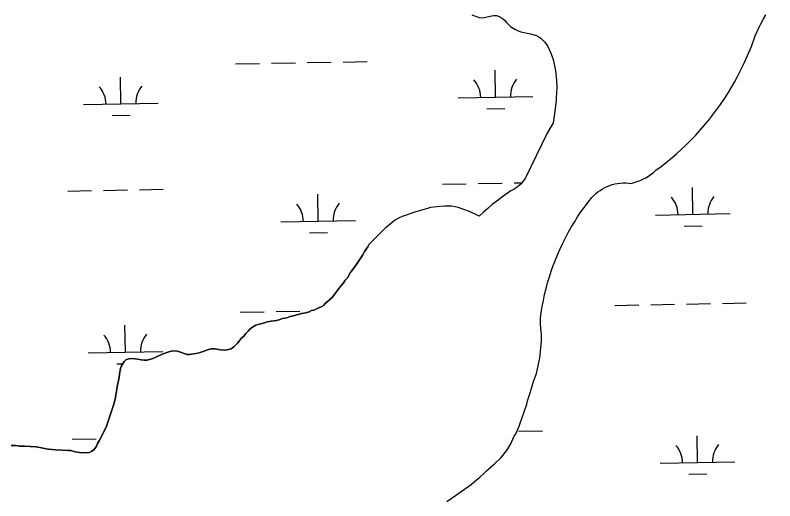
# Model space of a CAD drawing. Extents: x 3957609 to 3995875, y 234277 to 260273.
# Drawn here: x 3978255 to 3979273, y 254294 to 254945 of the extents above; entities that cross this region are included whole.
import ezdxf

# ---------------------------------------------------------------- set-up
doc = ezdxf.new("R2010")
doc.units = 0
for name, color, linetype in [('V-GRID-MAJR', 7, 'Continuous'), ('V-TOPO-SHOR', 7, 'Continuous'), ('V-WETL-SWMP', 7, 'Continuous')]:
    doc.layers.add(name, color=color, linetype=linetype)

msp = doc.modelspace()

# ---------------------------------------------------------------- linework, layer by layer
at = {"layer": 'V-GRID-MAJR'}
msp.add_spline([(3961591.061, 254847.703), (3966908.859, 254947.105), (3972226.642, 255047.279), (3977544.411, 255148.228), (3982862.165, 255249.95), (3988179.905, 255352.445), (3993497.629, 255455.714), (3993497.63, 255455.714)], degree=3, dxfattribs=at)
at = {"layer": 'V-TOPO-SHOR'}
msp.add_line((3978975.617, 254800.774), (3978967.879, 254786.796), dxfattribs=at)
for points in [[(3978867.046, 254945.565), (3978871.922, 254943.479), (3978876.805, 254941.836), (3978881.487, 254941.537), (3978891.337, 254943.612), (3978896.038, 254944.429), (3978899.83, 254944.365), (3978903.386, 254943.415), (3978907.365, 254941.121), (3978910.445, 254938.393), (3978913.294, 254935.223), (3978919.006, 254929.552), (3978924.304, 254926.12), (3978928.736, 254924.041), (3978932.734, 254922.859), (3978945.407, 254919.978), (3978953.4, 254917.616), (3978956.722, 254916), (3978959.812, 254913.942), (3978964.641, 254908.955), (3978967.046, 254905.791), (3978968.787, 254903.088), (3978972.883, 254894.093), (3978975.447, 254887.136), (3978976.288, 254883.998), (3978978.973, 254870.566), (3978980.11, 254858.05), (3978980.624, 254848.447), (3978980.485, 254839.745), (3978979.967, 254835.291), (3978979.887, 254830.384), (3978977.829, 254813.457), (3978975.617, 254800.774)], [(3978958.745, 254538.8), (3978959.855, 254546.828), (3978961.168, 254554.827), (3978962.682, 254562.79), (3978964.396, 254570.714), (3978966.309, 254578.588), (3978968.42, 254586.416), (3978970.726, 254594.186), (3978973.229, 254601.895), (3978975.926, 254609.54), (3978978.812, 254617.111), (3978981.89, 254624.611), (3978985.154, 254632.031), (3978988.607, 254639.365), (3978992.242, 254646.609), (3978996.058, 254653.758), (3979000.053, 254660.811), (3979004.225, 254667.76), (3979008.571, 254674.603), (3979013.089, 254681.332), (3979017.773, 254687.947), (3979022.622, 254694.442), (3979027.636, 254700.811), (3979030.153, 254703.428), (3979032.823, 254705.886), (3979035.644, 254708.174), (3979038.597, 254710.285), (3979041.675, 254712.21), (3979044.866, 254713.943), (3979048.157, 254715.475), (3979051.536, 254716.802), (3979054.991, 254717.92), (3979058.507, 254718.821), (3979062.073, 254719.507), (3979065.673, 254719.97), (3979069.294, 254720.214), (3979072.925, 254720.232), (3979076.55, 254720.029), (3979080.157, 254719.601), (3979084.249, 254720.666), (3979088.273, 254721.965), (3979092.218, 254723.493), (3979096.068, 254725.246), (3979099.809, 254727.216), (3979103.432, 254729.397), (3979106.922, 254731.785), (3979110.271, 254734.367), (3979113.466, 254737.14), (3979120.562, 254742.432), (3979127.529, 254747.892), (3979134.365, 254753.516), (3979141.066, 254759.304), (3979147.626, 254765.247), (3979154.043, 254771.346), (3979160.314, 254777.597), (3979166.431, 254783.995), (3979172.397, 254790.538), (3979178.203, 254797.219), (3979183.847, 254804.038), (3979189.33, 254810.989), (3979194.644, 254818.069), (3979199.789, 254825.274), (3979204.759, 254832.6), (3979209.554, 254840.042), (3979214.17, 254847.595), (3979218.604, 254855.259), (3979222.855, 254863.023), (3979226.919, 254870.887), (3979230.795, 254878.848), (3979234.48, 254886.896), (3979237.972, 254895.031), (3979241.269, 254903.248), (3979246.581, 254917.397), (3979248.996, 254923.175), (3979251.609, 254928.864), (3979254.415, 254934.461), (3979257.413, 254939.958), (3979260.6, 254945.348)], [(3978967.879, 254786.796), (3978938.798, 254727.015), (3978936.979, 254724.234), (3978934.962, 254721.592), (3978932.752, 254719.11), (3978930.366, 254716.796), (3978927.816, 254714.664), (3978925.115, 254712.726), (3978922.281, 254710.996), (3978919.323, 254709.478), (3978912.858, 254705.153), (3978906.517, 254700.647), (3978900.304, 254695.967), (3978894.223, 254691.116), (3978888.28, 254686.098), (3978882.478, 254680.917), (3978876.823, 254675.573)], [(3978876.823, 254675.573), (3978863.982, 254681.808), (3978856.22, 254684.832), (3978848.448, 254687.19), (3978844.446, 254688.146), (3978839.773, 254688.892), (3978834.645, 254689.199), (3978830.18, 254689.047), (3978820.126, 254688.316), (3978811.627, 254687.114), (3978807.369, 254686.067), (3978791.901, 254681.631), (3978773.723, 254675.229), (3978769.455, 254673.513), (3978764.501, 254670.691), (3978760.433, 254667.633), (3978755, 254662.812), (3978751.387, 254660.193), (3978748.444, 254657.561), (3978729.998, 254638.755)], [(3978661.779, 254552.64), (3978664.929, 254554.219), (3978668.077, 254556.196), (3978670.827, 254558.956), (3978679.873, 254566.847), (3978690.486, 254581.044), (3978694.809, 254586.17), (3978697.167, 254589.719), (3978700.312, 254593.271), (3978703.847, 254599.576), (3978705.813, 254601.944), (3978712.101, 254610.617), (3978714.458, 254614.562), (3978716.422, 254617.32), (3978720.743, 254624.023), (3978723.1, 254628.361), (3978727.422, 254634.669), (3978729.386, 254638.218), (3978729.998, 254638.755)], [(3978250.098, 254368.437), (3978255.614, 254368.445), (3978261.129, 254367.667), (3978267.824, 254367.677), (3978275.307, 254366.903), (3978283.186, 254366.52), (3978292.641, 254364.962), (3978296.582, 254363.786), (3978299.734, 254363.397), (3978309.58, 254362.625), (3978326.124, 254361.865), (3978329.669, 254361.476), (3978335.58, 254359.909), (3978341.488, 254359.133), (3978350.944, 254358.359), (3978354.88, 254359.153), (3978358.03, 254360.734), (3978361.176, 254363.102), (3978364.319, 254367.44), (3978365.497, 254370.987), (3978368.245, 254375.322), (3978371.387, 254381.237), (3978377.668, 254394.244), (3978387.468, 254423.799), (3978389.424, 254432.072), (3978390.202, 254437.194), (3978390.984, 254440.346), (3978391.371, 254444.68), (3978392.152, 254449.409), (3978393.718, 254455.317), (3978394.499, 254459.653), (3978394.886, 254464.38), (3978396.448, 254471.472), (3978397.624, 254475.017), (3978401.161, 254480.932), (3978403.518, 254483.297), (3978407.456, 254484.487), (3978411.788, 254484.886), (3978419.271, 254484.11), (3978424, 254483.332), (3978427.938, 254482.943), (3978431.879, 254482.951), (3978439.751, 254484.931), (3978443.688, 254486.908), (3978452.347, 254490.86), (3978459.826, 254493.629), (3978464.155, 254494.817), (3978467.698, 254495.216), (3978472.82, 254494.831), (3978485.43, 254490.518), (3978488.582, 254490.524), (3978500.001, 254492.118), (3978503.149, 254492.91), (3978507.085, 254494.493), (3978514.172, 254496.867), (3978517.715, 254498.055), (3978523.23, 254498.063), (3978530.32, 254496.5), (3978535.049, 254496.113), (3978539.38, 254496.515), (3978544.496, 254498.098), (3978548.037, 254500.467), (3978553.149, 254505.596), (3978557.866, 254511.906), (3978561.407, 254515.061), (3978564.157, 254518.611), (3978567.305, 254521.373), (3978570.055, 254524.527), (3978573.203, 254526.897), (3978577.531, 254529.66), (3978583.828, 254531.64), (3978587.766, 254532.435), (3978592.884, 254534.018), (3978598.002, 254534.812), (3978601.941, 254535.607), (3978605.09, 254536.006), (3978609.029, 254536.801), (3978613.358, 254538.382), (3978619.265, 254539.574), (3978623.594, 254541.155), (3978627.926, 254541.952), (3978631.073, 254543.138), (3978638.555, 254545.12), (3978644.459, 254546.31), (3978649.184, 254547.5), (3978652.334, 254549.081), (3978655.877, 254549.873), (3978658.631, 254551.452), (3978661.779, 254552.64)], [(3978833.393, 254293.57), (3978845.12, 254301.193), (3978865.893, 254316.254), (3978873.133, 254322.386), (3978876.749, 254325.228), (3978883.317, 254331.147), (3978886.721, 254334.663), (3978897.354, 254343.64), (3978905.745, 254351.985), (3978908.246, 254354.844), (3978913.257, 254361.236), (3978915.086, 254363.884), (3978918.989, 254370.739), (3978921.765, 254376.719), (3978923.391, 254380.711), (3978925.68, 254384.243), (3978930.079, 254394.213), (3978931.019, 254397.101), (3978937.551, 254414.623), (3978940.379, 254423.95), (3978941.339, 254428.173), (3978944.149, 254436.386), (3978946.748, 254445.27), (3978949.568, 254454.15), (3978953.316, 254465.025), (3978954.496, 254469.022), (3978957.887, 254485.703), (3978959.734, 254503.304), (3978960.052, 254509.1), (3978960.181, 254517.132), (3978959.79, 254520.485), (3978959.065, 254530.985), (3978958.745, 254538.8)]]:
    msp.add_lwpolyline(points, dxfattribs=at)
at = {"layer": 'V-WETL-SWMP'}
for p, q in [((3978867.046, 254945.565), (3978871.922, 254943.478)), ((3978871.922, 254943.478), (3978876.805, 254941.837)), ((3978876.805, 254941.837), (3978881.486, 254941.538)), ((3978881.486, 254941.538), (3978891.338, 254943.611)), ((3978891.338, 254943.611), (3978896.037, 254944.428)), ((3978896.037, 254944.428), (3978899.83, 254944.366)), ((3978899.83, 254944.366), (3978903.385, 254943.416)), ((3978903.385, 254943.416), (3978907.365, 254941.121)), ((3978907.365, 254941.121), (3978910.445, 254938.393)), ((3978910.445, 254938.393), (3978913.295, 254935.223)), ((3978913.295, 254935.223), (3978919.005, 254929.552)), ((3978919.005, 254929.552), (3978924.305, 254926.119)), ((3978924.305, 254926.119), (3978928.735, 254924.04)), ((3978928.735, 254924.04), (3978932.733, 254922.859)), ((3978932.733, 254922.859), (3978945.406, 254919.977)), ((3978945.406, 254919.977), (3978953.401, 254917.616)), ((3978953.401, 254917.616), (3978956.722, 254916.001)), ((3978956.722, 254916.001), (3978959.813, 254913.943)), ((3978959.813, 254913.943), (3978964.642, 254908.955)), ((3978964.642, 254908.955), (3978967.046, 254905.792)), ((3978967.046, 254905.792), (3978968.787, 254903.087)), ((3978968.787, 254903.087), (3978972.882, 254894.094)), ((3978972.882, 254894.094), (3978975.447, 254887.135)), ((3978975.447, 254887.135), (3978976.289, 254883.998)), ((3978550.576, 254879.634), (3978582.571, 254880.215)), ((3978598.568, 254880.506), (3978630.563, 254881.088)), ((3978646.56, 254881.379), (3978678.555, 254881.961)), ((3978694.552, 254882.252), (3978726.547, 254882.833)), ((3978976.289, 254883.998), (3978978.974, 254870.565)), ((3978898.757, 254835.214), (3978898.103, 254871.208)), ((3978978.974, 254870.565), (3978980.111, 254858.05)), ((3978396.932, 254826.09), (3978396.278, 254862.084)), ((3978980.111, 254858.05), (3978980.625, 254848.447)), ((3978980.625, 254848.447), (3978980.485, 254839.746)), ((3978848.766, 254834.305), (3978948.749, 254836.123)), ((3978980.485, 254839.746), (3978979.967, 254835.291)), ((3978346.94, 254825.181), (3978446.924, 254826.999)), ((3978979.887, 254830.383), (3978977.829, 254813.457)), ((3978979.967, 254835.291), (3978979.887, 254830.383)), ((3978887.04, 254819.568), (3978911.036, 254820.004)), ((3978385.215, 254810.443), (3978409.211, 254810.879)), ((3978977.829, 254813.457), (3978975.616, 254800.773)), ((3978975.616, 254800.773), (3978967.879, 254786.797)), ((3978967.879, 254786.797), (3978938.797, 254727.015)), ((3978936.979, 254724.233), (3978934.961, 254721.592)), ((3978938.797, 254727.015), (3978936.979, 254724.233)), ((3978827.46, 254718.467), (3978859.455, 254719.049)), ((3978875.452, 254719.339), (3978907.447, 254719.921)), ((3978923.444, 254720.212), (3978933.903, 254720.402)), ((3978927.817, 254714.664), (3978925.116, 254712.727)), ((3978930.367, 254716.795), (3978927.817, 254714.664)), ((3978932.753, 254719.109), (3978930.367, 254716.795)), ((3978934.961, 254721.592), (3978932.753, 254719.109)), ((3979163.093, 254678.132), (3979162.438, 254714.126)), ((3978325.635, 254709.342), (3978357.63, 254709.924)), ((3978373.627, 254710.215), (3978405.622, 254710.796)), ((3978421.619, 254711.087), (3978453.614, 254711.669)), ((3978661.268, 254669.007), (3978660.613, 254705.001)), ((3978912.858, 254705.152), (3978906.517, 254700.647)), ((3978919.323, 254709.478), (3978912.858, 254705.152)), ((3978922.28, 254710.995), (3978919.323, 254709.478)), ((3978925.116, 254712.727), (3978922.28, 254710.995)), ((3978900.303, 254695.967), (3978894.223, 254691.116)), ((3978906.517, 254700.647), (3978900.303, 254695.967)), ((3978807.37, 254686.067), (3978791.901, 254681.631)), ((3978811.627, 254687.114), (3978807.37, 254686.067)), ((3978820.126, 254688.316), (3978811.627, 254687.114)), ((3978830.18, 254689.047), (3978820.126, 254688.316)), ((3978834.645, 254689.198), (3978830.18, 254689.047)), ((3978839.773, 254688.892), (3978834.645, 254689.198)), ((3978844.447, 254688.147), (3978839.773, 254688.892)), ((3978848.448, 254687.19), (3978844.447, 254688.147)), ((3978856.221, 254684.833), (3978848.448, 254687.19)), ((3978863.982, 254681.807), (3978856.221, 254684.833)), ((3978888.279, 254686.098), (3978882.478, 254680.916)), ((3978894.223, 254691.116), (3978888.279, 254686.098)), ((3978769.455, 254673.513), (3978764.5, 254670.692)), ((3978773.723, 254675.23), (3978769.455, 254673.513)), ((3978791.901, 254681.631), (3978773.723, 254675.23)), ((3978876.824, 254675.574), (3978863.982, 254681.807)), ((3978882.478, 254680.916), (3978876.824, 254675.574)), ((3979113.101, 254677.223), (3979213.084, 254679.041)), ((3978611.276, 254668.098), (3978711.259, 254669.916)), ((3978755.001, 254662.812), (3978751.388, 254660.193)), ((3978760.434, 254667.634), (3978755.001, 254662.812)), ((3978764.5, 254670.692), (3978760.434, 254667.634)), ((3979151.375, 254662.485), (3979175.371, 254662.922)), ((3978649.55, 254653.361), (3978673.546, 254653.797)), ((3978748.445, 254657.562), (3978729.998, 254638.754)), ((3978751.388, 254660.193), (3978748.445, 254657.562)), ((3978727.422, 254634.669), (3978723.1, 254628.36)), ((3978729.386, 254638.217), (3978727.422, 254634.669)), ((3978729.998, 254638.754), (3978729.386, 254638.217)), ((3978720.744, 254624.024), (3978716.422, 254617.321)), ((3978723.1, 254628.36), (3978720.744, 254624.024)), ((3978714.457, 254614.561), (3978712.1, 254610.618)), ((3978716.422, 254617.321), (3978714.457, 254614.561)), ((3978705.813, 254601.943), (3978703.847, 254599.577)), ((3978712.1, 254610.618), (3978705.813, 254601.943)), ((3978700.312, 254593.27), (3978697.167, 254589.72)), ((3978703.847, 254599.577), (3978700.312, 254593.27)), ((3978694.81, 254586.171), (3978690.486, 254581.044)), ((3978697.167, 254589.72), (3978694.81, 254586.171)), ((3978690.486, 254581.044), (3978679.874, 254566.848)), ((3978679.874, 254566.848), (3978670.828, 254558.956)), ((3978658.631, 254551.453), (3978655.876, 254549.873)), ((3978661.78, 254552.64), (3978658.631, 254551.453)), ((3978664.928, 254554.22), (3978661.78, 254552.64)), ((3978668.076, 254556.195), (3978664.928, 254554.22)), ((3978670.828, 254558.956), (3978668.076, 254556.195)), ((3979058.449, 254556.138), (3979090.444, 254556.72)), ((3979106.441, 254557.011), (3979138.436, 254557.593)), ((3979154.433, 254557.884), (3979186.428, 254558.465)), ((3979202.425, 254558.756), (3979234.42, 254559.338)), ((3978556.624, 254547.014), (3978588.619, 254547.595)), ((3978604.616, 254547.886), (3978636.611, 254548.468)), ((3978623.594, 254541.156), (3978619.264, 254539.574)), ((3978627.925, 254541.951), (3978623.594, 254541.156)), ((3978631.074, 254543.138), (3978627.925, 254541.951)), ((3978638.554, 254545.119), (3978631.074, 254543.138)), ((3978644.46, 254546.31), (3978638.554, 254545.119)), ((3978649.184, 254547.499), (3978644.46, 254546.31)), ((3978652.333, 254549.08), (3978649.184, 254547.499)), ((3978655.876, 254549.873), (3978652.333, 254549.08)), ((3978583.829, 254531.64), (3978577.531, 254529.66)), ((3978587.767, 254532.434), (3978583.829, 254531.64)), ((3978592.884, 254534.017), (3978587.767, 254532.434)), ((3978598.003, 254534.813), (3978592.884, 254534.017)), ((3978601.94, 254535.607), (3978598.003, 254534.813)), ((3978605.091, 254536.006), (3978601.94, 254535.607)), ((3978609.028, 254536.8), (3978605.091, 254536.006)), ((3978613.358, 254538.383), (3978609.028, 254536.8)), ((3978619.264, 254539.574), (3978613.358, 254538.383)), ((3978402.98, 254493.47), (3978402.326, 254529.464)), ((3978567.304, 254521.373), (3978564.157, 254518.61)), ((3978570.056, 254524.528), (3978567.304, 254521.373)), ((3978573.203, 254526.896), (3978570.056, 254524.528)), ((3978577.531, 254529.66), (3978573.203, 254526.896)), ((3978557.866, 254511.905), (3978553.15, 254505.595)), ((3978561.406, 254515.061), (3978557.866, 254511.905)), ((3978564.157, 254518.61), (3978561.406, 254515.061)), ((3978548.038, 254500.467), (3978544.497, 254498.098)), ((3978553.15, 254505.595), (3978548.038, 254500.467)), ((3978352.989, 254492.561), (3978452.972, 254494.379)), ((3978452.346, 254490.86), (3978443.687, 254486.907)), ((3978459.825, 254493.629), (3978452.346, 254490.86)), ((3978464.155, 254494.818), (3978459.825, 254493.629)), ((3978467.699, 254495.217), (3978464.155, 254494.818)), ((3978472.82, 254494.832), (3978467.699, 254495.217)), ((3978485.43, 254490.519), (3978472.82, 254494.832)), ((3978488.581, 254490.524), (3978485.43, 254490.519)), ((3978500.001, 254492.118), (3978488.581, 254490.524)), ((3978503.15, 254492.911), (3978500.001, 254492.118)), ((3978507.086, 254494.493), (3978503.15, 254492.911)), ((3978514.172, 254496.868), (3978507.086, 254494.493)), ((3978517.715, 254498.055), (3978514.172, 254496.868)), ((3978523.229, 254498.064), (3978517.715, 254498.055)), ((3978530.321, 254496.5), (3978523.229, 254498.064)), ((3978535.048, 254496.113), (3978530.321, 254496.5)), ((3978539.38, 254496.514), (3978535.048, 254496.113)), ((3978544.497, 254498.098), (3978539.38, 254496.514)), ((3978401.16, 254480.931), (3978397.625, 254475.017)), ((3978403.519, 254483.298), (3978401.16, 254480.931)), ((3978407.456, 254484.486), (3978403.519, 254483.298)), ((3978411.788, 254484.887), (3978407.456, 254484.486)), ((3978419.272, 254484.111), (3978411.788, 254484.887)), ((3978424, 254483.331), (3978419.272, 254484.111)), ((3978427.939, 254482.943), (3978424, 254483.331)), ((3978431.878, 254482.95), (3978427.939, 254482.943)), ((3978439.752, 254484.932), (3978431.878, 254482.95)), ((3978443.687, 254486.907), (3978439.752, 254484.932)), ((3978391.263, 254477.823), (3978399.391, 254477.971)), ((3978396.449, 254471.471), (3978394.885, 254464.379)), ((3978397.625, 254475.017), (3978396.449, 254471.471)), ((3978394.499, 254459.652), (3978393.718, 254455.318)), ((3978394.885, 254464.379), (3978394.499, 254459.652)), ((3978392.152, 254449.408), (3978391.372, 254444.68)), ((3978393.718, 254455.318), (3978392.152, 254449.408)), ((3978390.985, 254440.347), (3978390.202, 254437.195)), ((3978391.372, 254444.68), (3978390.985, 254440.347)), ((3978389.423, 254432.073), (3978387.467, 254423.799)), ((3978390.202, 254437.195), (3978389.423, 254432.073)), ((3978387.467, 254423.799), (3978377.668, 254394.244)), ((3978377.668, 254394.244), (3978371.387, 254381.236)), ((3978929.492, 254387.592), (3978961.487, 254388.174)), ((3978371.387, 254381.236), (3978368.246, 254375.323)), ((3979169.141, 254345.512), (3979168.486, 254381.506)), ((3978255.613, 254368.446), (3978250.099, 254368.437)), ((3978261.128, 254367.667), (3978255.613, 254368.446)), ((3978267.824, 254367.678), (3978261.128, 254367.667)), ((3978275.308, 254366.902), (3978267.824, 254367.678)), ((3978331.683, 254376.722), (3978363.678, 254377.304)), ((3978365.496, 254370.986), (3978364.32, 254367.44)), ((3978368.246, 254375.323), (3978365.496, 254370.986)), ((3978283.186, 254366.521), (3978275.308, 254366.902)), ((3978292.641, 254364.961), (3978283.186, 254366.521)), ((3978296.582, 254363.786), (3978292.641, 254364.961)), ((3978299.733, 254363.397), (3978296.582, 254363.786)), ((3978309.581, 254362.625), (3978299.733, 254363.397)), ((3978326.125, 254361.864), (3978309.581, 254362.625)), ((3978329.67, 254361.476), (3978326.125, 254361.864)), ((3978335.58, 254359.91), (3978329.67, 254361.476)), ((3978341.489, 254359.132), (3978335.58, 254359.91)), ((3978350.943, 254358.359), (3978341.489, 254359.132)), ((3978354.881, 254359.153), (3978350.943, 254358.359)), ((3978358.029, 254360.734), (3978354.881, 254359.153)), ((3978361.176, 254363.102), (3978358.029, 254360.734)), ((3978364.32, 254367.44), (3978361.176, 254363.102)), ((3979119.149, 254344.603), (3979219.133, 254346.421)), ((3979157.423, 254329.865), (3979181.419, 254330.302))]:
    msp.add_line(p, q, dxfattribs=at)
for points in [[(3978981.89, 254624.611), (3978985.155, 254632.03), (3978988.607, 254639.364), (3978992.242, 254646.608), (3978996.058, 254653.759), (3979000.054, 254660.811), (3979004.226, 254667.761), (3979008.571, 254674.603), (3979013.088, 254681.333), (3979017.773, 254687.948), (3979022.623, 254694.442), (3979027.635, 254700.812), (3979030.152, 254703.429), (3979032.824, 254705.886), (3979035.643, 254708.174), (3979038.597, 254710.285), (3979041.675, 254712.21), (3979044.866, 254713.942), (3979048.157, 254715.474), (3979051.536, 254716.802), (3979054.99, 254717.919), (3979058.507, 254718.822), (3979062.072, 254719.507), (3979065.673, 254719.971), (3979069.295, 254720.214), (3979072.926, 254720.233), (3979076.551, 254720.029), (3979080.156, 254719.602), (3979084.249, 254720.667), (3979088.274, 254721.965), (3979092.218, 254723.493), (3979096.067, 254725.245), (3979099.809, 254727.215), (3979103.432, 254729.397), (3979106.923, 254731.784), (3979110.271, 254734.368), (3979113.465, 254737.14), (3979120.562, 254742.432), (3979127.53, 254747.893), (3979134.366, 254753.517), (3979141.066, 254759.303), (3979147.627, 254765.248), (3979154.043, 254771.347), (3979160.313, 254777.597), (3979166.431, 254783.995), (3979172.396, 254790.537), (3979178.203, 254797.219), (3979183.848, 254804.038), (3979189.33, 254810.989), (3979194.644, 254818.069), (3979199.788, 254825.274), (3979204.759, 254832.6), (3979209.554, 254840.042), (3979214.17, 254847.596), (3979218.604, 254855.258), (3979222.855, 254863.023), (3979226.919, 254870.888), (3979230.795, 254878.847), (3979234.479, 254886.897), (3979237.971, 254895.032), (3979241.268, 254903.248), (3979246.582, 254917.397), (3979248.996, 254923.174), (3979251.609, 254928.865), (3979254.416, 254934.462), (3979257.414, 254939.959), (3979260.601, 254945.349)], [(3978833.394, 254293.571), (3978845.121, 254301.192), (3978865.894, 254316.254), (3978873.133, 254322.386), (3978876.75, 254325.228), (3978883.317, 254331.147), (3978886.721, 254334.663), (3978897.354, 254343.64), (3978905.745, 254351.985), (3978908.246, 254354.845), (3978913.258, 254361.236), (3978915.086, 254363.884), (3978918.99, 254370.739), (3978921.765, 254376.719), (3978923.391, 254380.71), (3978925.68, 254384.243), (3978930.08, 254394.214), (3978931.019, 254397.1), (3978937.55, 254414.623), (3978940.379, 254423.95), (3978941.34, 254428.174), (3978944.15, 254436.386), (3978946.748, 254445.27), (3978949.569, 254454.15), (3978953.315, 254465.024), (3978954.495, 254469.022), (3978957.888, 254485.704), (3978959.734, 254503.303), (3978960.051, 254509.1), (3978960.181, 254517.131), (3978959.789, 254520.484), (3978959.065, 254530.984), (3978958.745, 254538.8), (3978959.856, 254546.829), (3978961.168, 254554.828), (3978962.682, 254562.79), (3978964.396, 254570.713), (3978966.309, 254578.589), (3978968.419, 254586.415), (3978970.727, 254594.185), (3978973.229, 254601.895), (3978975.925, 254609.539), (3978978.812, 254617.112), (3978981.89, 254624.611)]]:
    msp.add_lwpolyline(points, dxfattribs=at)
for centre, start, end in [((3978843.515, 254834.685), 0.269879, 41.813537), ((3978953.982, 254836.693), 140.269876, 181.813534), ((3978341.69, 254825.56), 0.269879, 41.813537), ((3978452.157, 254827.569), 140.269876, 181.813534), ((3979107.85, 254677.602), 0.269879, 41.813537), ((3979218.318, 254679.611), 140.269876, 181.813534), ((3978606.025, 254668.478), 0.269879, 41.813537), ((3978716.493, 254670.486), 140.269876, 181.813534), ((3978347.738, 254492.94), 0.269879, 41.813537), ((3978458.205, 254494.949), 140.269876, 181.813534), ((3979113.898, 254344.982), 0.269879, 41.813537), ((3979224.366, 254346.991), 140.269876, 181.813534)]:
    msp.add_arc(centre, 35.246, start, end, dxfattribs=at)

doc.saveas('drawing.dxf')
